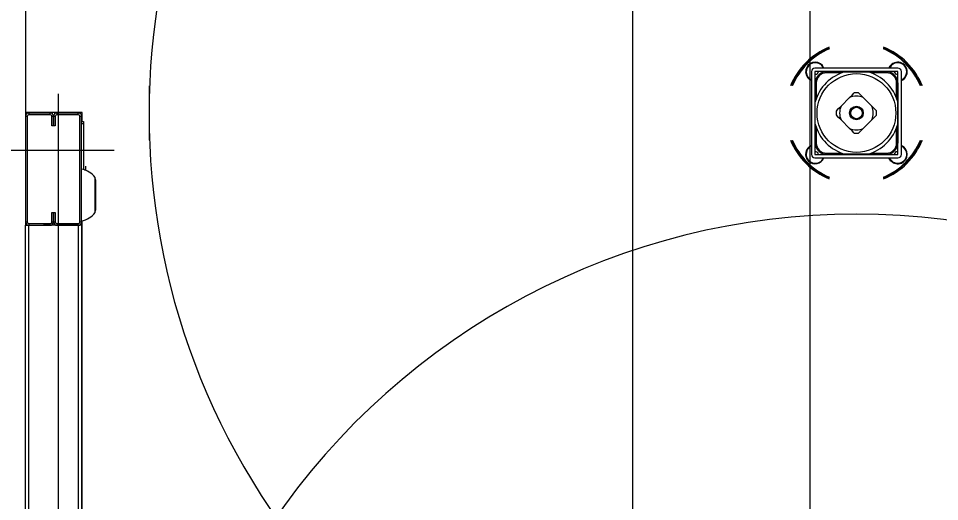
# Model space of a CAD drawing. Extents: x -264222 to -263592, y -1242345 to -1242048.
# Drawn here: x -263909.563 to -263908.783, y -1242122.369 to -1242121.96 of the extents above; entities that cross this region are included whole.
import ezdxf

# ---------------------------------------------------------------- set-up
doc = ezdxf.new("R2010")
doc.units = 0
doc.layers.add('KFA_2D_SITUACIA_DSP', color=7, linetype='Continuous')

msp = doc.modelspace()

# ---------------------------------------------------------------- linework, layer by layer
at = {"layer": 'KFA_2D_SITUACIA_DSP'}
for p, q in [((-263908.89279, -1242125.43224), (-263908.89279, -1242101.76908)), ((-263909.55658, -1242121.52527), (-263909.55658, -1242122.03943)), ((-263908.89158, -1242122.00475), (-263908.89158, -1242122.07505)), ((-263908.81843, -1242122.0019), (-263908.88873, -1242122.0019)), ((-263908.81843, -1242122.00475), (-263908.88873, -1242122.00475)), ((-263908.88873, -1242122.00475), (-263908.88873, -1242122.07505)), ((-263908.88711, -1242122.00733), (-263908.88873, -1242122.00735)), ((-263908.88577, -1242122.00493), (-263908.88711, -1242122.00733)), ((-263908.88588, -1242122.00475), (-263908.88577, -1242122.00493)), ((-263908.88091, -1242122.00513), (-263908.88092, -1242122.00475)), ((-263908.88092, -1242122.00519), (-263908.88091, -1242122.00513)), ((-263908.88044, -1242122.00475), (-263908.88044, -1242122.0051)), ((-263908.87899, -1242122.00499), (-263908.86312, -1242122.00499)), ((-263908.87899, -1242122.00499), (-263908.87899, -1242122.00594)), ((-263908.86596, -1242122.00594), (-263908.87899, -1242122.00594)), ((-263908.86295, -1242122.00499), (-263908.86044, -1242122.00499)), ((-263908.86044, -1242122.00499), (-263908.85525, -1242122.00499)), ((-263908.85525, -1242122.00499), (-263908.84992, -1242122.00499)), ((-263908.84992, -1242122.00499), (-263908.84421, -1242122.00499)), ((-263908.84405, -1242122.00499), (-263908.82817, -1242122.00499)), ((-263908.82817, -1242122.00594), (-263908.8412, -1242122.00594)), ((-263908.82817, -1242122.00499), (-263908.82817, -1242122.00594)), ((-263908.82672, -1242122.0051), (-263908.82672, -1242122.00475)), ((-263908.82625, -1242122.00475), (-263908.82625, -1242122.00519)), ((-263908.82138, -1242122.00524), (-263908.82116, -1242122.00475)), ((-263908.81978, -1242122.00747), (-263908.82138, -1242122.00524)), ((-263908.81843, -1242122.00734), (-263908.81978, -1242122.00747)), ((-263908.81843, -1242122.07505), (-263908.81843, -1242122.00475)), ((-263908.81558, -1242122.07505), (-263908.81558, -1242122.00475)), ((-263908.89291, -1242122.01174), (-263908.89422, -1242122.01068)), ((-263908.89158, -1242122.01244), (-263908.89291, -1242122.01174)), ((-263908.88873, -1242122.01257), (-263908.8883, -1242122.01257)), ((-263908.88838, -1242122.01304), (-263908.88873, -1242122.01304)), ((-263908.88849, -1242122.01449), (-263908.88754, -1242122.01449)), ((-263908.88849, -1242122.03037), (-263908.88849, -1242122.01449)), ((-263908.88754, -1242122.01449), (-263908.88754, -1242122.02752)), ((-263908.81962, -1242122.02752), (-263908.81962, -1242122.01449)), ((-263908.81867, -1242122.01449), (-263908.81962, -1242122.01449)), ((-263908.81887, -1242122.01257), (-263908.81843, -1242122.01257)), ((-263908.81843, -1242122.01304), (-263908.81878, -1242122.01304)), ((-263908.81867, -1242122.01449), (-263908.81867, -1242122.03037)), ((-263909.45208, -1242122.01696), (-263909.45208, -1242122.06284)), ((-263908.85734, -1242122.02485), (-263908.85539, -1242122.0229)), ((-263908.85178, -1242122.0229), (-263908.84985, -1242122.02482)), ((-263909.52903, -1242122.02375), (-263909.52903, -1242122.3869)), ((-263908.88849, -1242122.03624), (-263908.88849, -1242122.03053)), ((-263908.8666, -1242122.03411), (-263908.85937, -1242122.02688)), ((-263908.85937, -1242122.02688), (-263908.85734, -1242122.02485)), ((-263908.84985, -1242122.02482), (-263908.84779, -1242122.02688)), ((-263908.84779, -1242122.02688), (-263908.84056, -1242122.03411)), ((-263908.81867, -1242122.03053), (-263908.81867, -1242122.03624)), ((-263908.88849, -1242122.04157), (-263908.88849, -1242122.03624)), ((-263908.87059, -1242122.0381), (-263908.86866, -1242122.03617)), ((-263908.86866, -1242122.03617), (-263908.8666, -1242122.03411)), ((-263908.84056, -1242122.03411), (-263908.83853, -1242122.03615)), ((-263908.83853, -1242122.03615), (-263908.83658, -1242122.0381)), ((-263908.81867, -1242122.03624), (-263908.81867, -1242122.04146)), ((-263909.55658, -1242122.03943), (-263909.55658, -1242122.04275)), ((-263909.50861, -1242122.03943), (-263909.55658, -1242122.03943)), ((-263909.55516, -1242122.04275), (-263909.55658, -1242122.04275)), ((-263909.55658, -1242122.04275), (-263909.55658, -1242122.13205)), ((-263909.55516, -1242122.04275), (-263909.55516, -1242122.13205)), ((-263909.55373, -1242122.0399), (-263909.55373, -1242122.04132)), ((-263909.53568, -1242122.0399), (-263909.55373, -1242122.0399)), ((-263909.53568, -1242122.04132), (-263909.55373, -1242122.04132)), ((-263909.53568, -1242122.04132), (-263909.53568, -1242122.0399)), ((-263909.53283, -1242122.04275), (-263909.53426, -1242122.04275)), ((-263909.53426, -1242122.05082), (-263909.53426, -1242122.04275)), ((-263909.53141, -1242122.04275), (-263909.53283, -1242122.04275)), ((-263909.53283, -1242122.04275), (-263909.53283, -1242122.05082)), ((-263909.53283, -1242122.05082), (-263909.53283, -1242122.04275)), ((-263909.53141, -1242122.04275), (-263909.53141, -1242122.05082)), ((-263909.52998, -1242122.0399), (-263909.52998, -1242122.04132)), ((-263909.51193, -1242122.0399), (-263909.52998, -1242122.0399)), ((-263909.51193, -1242122.04132), (-263909.52998, -1242122.04132)), ((-263909.51193, -1242122.04132), (-263909.51193, -1242122.0399)), ((-263909.50908, -1242122.04275), (-263909.51051, -1242122.04275)), ((-263909.51051, -1242122.13205), (-263909.51051, -1242122.04275)), ((-263909.50908, -1242122.13205), (-263909.50908, -1242122.04275)), ((-263909.50908, -1242122.04702), (-263909.50766, -1242122.04702)), ((-263909.50861, -1242122.04702), (-263909.50861, -1242122.03943)), ((-263909.50766, -1242122.04702), (-263909.50766, -1242122.04892)), ((-263908.88849, -1242122.04676), (-263908.88849, -1242122.04157)), ((-263908.88849, -1242122.04927), (-263908.88849, -1242122.04676)), ((-263908.86864, -1242122.04366), (-263908.87059, -1242122.04171)), ((-263908.8666, -1242122.04569), (-263908.86864, -1242122.04366)), ((-263908.85937, -1242122.05292), (-263908.8666, -1242122.04569)), ((-263908.84056, -1242122.04569), (-263908.84779, -1242122.05292)), ((-263908.8385, -1242122.04363), (-263908.84056, -1242122.04569)), ((-263908.83658, -1242122.04171), (-263908.8385, -1242122.04363)), ((-263908.81867, -1242122.04146), (-263908.81867, -1242122.04676)), ((-263908.81867, -1242122.04676), (-263908.81867, -1242122.04927)), ((-263909.53283, -1242122.05082), (-263909.53426, -1242122.05082)), ((-263909.53141, -1242122.05082), (-263909.53283, -1242122.05082)), ((-263909.50908, -1242122.04892), (-263909.50766, -1242122.04892)), ((-263909.50766, -1242122.04892), (-263909.50766, -1242122.08773)), ((-263908.88849, -1242122.06531), (-263908.88849, -1242122.04944)), ((-263908.88754, -1242122.05228), (-263908.88754, -1242122.06531)), ((-263908.85731, -1242122.05498), (-263908.85937, -1242122.05292)), ((-263908.84779, -1242122.05292), (-263908.84983, -1242122.05496)), ((-263908.81962, -1242122.06531), (-263908.81962, -1242122.05228)), ((-263908.81867, -1242122.04944), (-263908.81867, -1242122.06531)), ((-263908.85539, -1242122.05691), (-263908.85731, -1242122.05498)), ((-263908.84983, -1242122.05496), (-263908.85178, -1242122.05691)), ((-263908.88873, -1242122.06676), (-263908.88838, -1242122.06676)), ((-263908.88843, -1242122.06723), (-263908.88873, -1242122.06724)), ((-263908.88754, -1242122.06531), (-263908.88849, -1242122.06531)), ((-263908.8883, -1242122.06724), (-263908.88843, -1242122.06723)), ((-263908.81962, -1242122.06531), (-263908.81867, -1242122.06531)), ((-263908.81843, -1242122.06724), (-263908.81887, -1242122.06724)), ((-263908.81878, -1242122.06676), (-263908.81843, -1242122.06676)), ((-263908.81459, -1242122.06841), (-263908.81558, -1242122.06788)), ((-263909.57653, -1242122.07125), (-263909.48153, -1242122.07125)), ((-263908.88873, -1242122.07222), (-263908.8864, -1242122.07308)), ((-263908.88873, -1242122.07505), (-263908.81843, -1242122.07505)), ((-263908.88873, -1242122.0779), (-263908.81843, -1242122.0779)), ((-263908.8864, -1242122.07308), (-263908.88607, -1242122.07505)), ((-263908.88092, -1242122.07505), (-263908.88092, -1242122.07462)), ((-263908.88044, -1242122.0747), (-263908.88044, -1242122.07505)), ((-263908.87899, -1242122.07386), (-263908.86596, -1242122.07386)), ((-263908.87899, -1242122.07386), (-263908.87899, -1242122.07481)), ((-263908.86312, -1242122.07481), (-263908.87899, -1242122.07481)), ((-263908.86044, -1242122.07481), (-263908.86295, -1242122.07481)), ((-263908.85514, -1242122.07481), (-263908.86044, -1242122.07481)), ((-263908.84992, -1242122.07481), (-263908.85514, -1242122.07481)), ((-263908.84421, -1242122.07481), (-263908.84992, -1242122.07481)), ((-263908.82817, -1242122.07481), (-263908.84405, -1242122.07481)), ((-263908.8412, -1242122.07386), (-263908.82817, -1242122.07386)), ((-263908.82817, -1242122.07386), (-263908.82817, -1242122.07481)), ((-263908.82672, -1242122.07505), (-263908.82672, -1242122.0747)), ((-263908.82625, -1242122.07462), (-263908.82625, -1242122.07505)), ((-263908.82542, -1242122.07923), (-263908.82612, -1242122.0779)), ((-263908.82139, -1242122.07472), (-263908.81992, -1242122.0724)), ((-263908.82122, -1242122.07505), (-263908.82139, -1242122.07472)), ((-263908.81992, -1242122.0724), (-263908.81843, -1242122.07246)), ((-263909.50756, -1242122.08479), (-263909.50756, -1242122.08775)), ((-263909.50576, -1242122.08487), (-263909.50576, -1242122.08801)), ((-263908.82436, -1242122.08054), (-263908.82542, -1242122.07923)), ((-263909.50661, -1242122.08802), (-263909.50616, -1242122.08801)), ((-263909.50616, -1242122.08801), (-263909.50576, -1242122.08801)), ((-263909.50576, -1242122.08835), (-263909.50576, -1242122.08801)), ((-263909.49768, -1242122.12416), (-263909.49768, -1242122.09433)), ((-263909.4975, -1242122.09582), (-263909.49768, -1242122.09549)), ((-263909.49737, -1242122.09646), (-263909.4975, -1242122.09582)), ((-263909.49737, -1242122.09646), (-263909.49737, -1242122.12204)), ((-263909.53426, -1242122.13205), (-263909.53426, -1242122.12397)), ((-263909.53426, -1242122.12397), (-263909.53283, -1242122.12397)), ((-263909.53283, -1242122.12397), (-263909.53283, -1242122.13205)), ((-263909.53283, -1242122.12397), (-263909.53141, -1242122.12397)), ((-263909.53283, -1242122.13205), (-263909.53283, -1242122.12397)), ((-263909.53141, -1242122.12397), (-263909.53141, -1242122.13205)), ((-263909.49768, -1242122.12301), (-263909.4975, -1242122.12268)), ((-263909.4975, -1242122.12268), (-263909.49737, -1242122.12204)), ((-263909.55658, -1242122.13205), (-263909.55516, -1242122.13205)), ((-263909.55658, -1242122.13205), (-263909.55658, -1242122.1349)), ((-263909.53426, -1242122.13205), (-263909.53283, -1242122.13205)), ((-263909.53283, -1242122.13205), (-263909.53141, -1242122.13205)), ((-263909.51051, -1242122.13205), (-263909.50908, -1242122.13205)), ((-263909.50861, -1242122.3869), (-263909.50861, -1242122.131)), ((-263909.55658, -1242122.3869), (-263909.55658, -1242122.1349)), ((-263909.55658, -1242122.1349), (-263909.55373, -1242122.1349)), ((-263909.55373, -1242122.13347), (-263909.55373, -1242122.1349)), ((-263909.55373, -1242122.13347), (-263909.53568, -1242122.13347)), ((-263909.55373, -1242122.3869), (-263909.55373, -1242122.1349)), ((-263909.55373, -1242122.1349), (-263909.54708, -1242122.1349)), ((-263909.55373, -1242122.1349), (-263909.53568, -1242122.1349)), ((-263909.51193, -1242122.1349), (-263909.54138, -1242122.1349)), ((-263909.53568, -1242122.1349), (-263909.53568, -1242122.13347)), ((-263909.52998, -1242122.13347), (-263909.51193, -1242122.13347)), ((-263909.52998, -1242122.1349), (-263909.51193, -1242122.1349)), ((-263909.51193, -1242122.1349), (-263909.51193, -1242122.13347)), ((-263909.51193, -1242122.1349), (-263909.51193, -1242122.3869)), ((-263909.50908, -1242122.1349), (-263909.51193, -1242122.1349)), ((-263909.50908, -1242122.1349), (-263909.50908, -1242122.3869))]:
    msp.add_line(p, q, dxfattribs=at)
msp.add_lwpolyline([(-263794.89279, -1242227.38224), (-263808.96779, -1242241.45724), (-263894.96779, -1242241.45724), (-263909.04279, -1242227.38224), (-263909.04279, -1242196.33267), (-263914.14284, -1242196.33267), (-263914.14284, -1242132.43267), (-263909.04279, -1242132.43267), (-263909.04279, -1242101.38223), (-263894.96779, -1242087.30724), (-263808.96779, -1242087.30724), (-263794.89279, -1242101.38223), (-263794.89279, -1242227.38224)], dxfattribs=at)
for radius in [0.0333, 0.0058, 0.00485]:
    msp.add_circle((-263908.85358, -1242122.0399), radius, dxfattribs=at)
for centre, radius, start, end in [((-263908.85358, -1242122.0399), 0.5985, 324.56502, 215.43498), ((-263908.85358, -1242122.0399), 0.06033, 112.3532, 157.64681), ((-263908.85358, -1242122.0399), 0.06033, 22.35319, 67.6468), ((-263908.85358, -1242122.0399), 0.05938, 112.73068, 157.26933), ((-263908.85358, -1242122.0399), 0.0589, 112.9244, 157.07559), ((-263908.85358, -1242122.0399), 0.05938, 22.73067, 67.26932), ((-263908.85358, -1242122.0399), 0.0589, 22.92441, 67.0756), ((-263908.88851, -1242122.00497), 0.00807, 22.33694, 224.99999), ((-263908.88851, -1242122.00497), 0.0076, 60.85024, 246.18367), ((-263908.88851, -1242122.00497), 0.0076, 23.81631, 60.85024), ((-263908.81865, -1242122.00497), 0.00807, 292.33694, 157.66306), ((-263908.81865, -1242122.00497), 0.0076, 125.64554, 156.18369), ((-263908.81865, -1242122.00497), 0.0076, 293.81633, 125.64554), ((-263908.88873, -1242122.00475), 0.00285, 90, 180), ((-263908.85358, -1242122.0399), 0.03615, 105.02021, 164.97977), ((-263908.87899, -1242122.01449), 0.0095, 90, 180), ((-263908.87899, -1242122.01449), 0.00855, 90, 180), ((-263908.85358, -1242122.0399), 0.03615, 15.02023, 74.97979), ((-263908.82817, -1242122.01449), 0.0095, 0, 90), ((-263908.82817, -1242122.01449), 0.00855, 0, 90), ((-263908.81843, -1242122.00475), 0.00285, 0, 90), ((-263908.85358, -1242122.0399), 0.0171, 83.94245, 96.05755), ((-263908.85358, -1242122.0399), 0.01425, 66.03947, 113.96053), ((-263908.85358, -1242122.0399), 0.0171, 173.94245, 186.05755), ((-263908.85358, -1242122.0399), 0.01425, 156.03949, 203.96051), ((-263908.85358, -1242122.0399), 0.01425, 336.03949, 23.96051), ((-263908.85358, -1242122.0399), 0.0171, 353.94245, 6.05755), ((-263909.55373, -1242122.04275), 0.00285, 90, 180), ((-263909.55373, -1242122.04275), 0.00143, 90, 180), ((-263909.53568, -1242122.04275), 0.00285, 0, 90), ((-263909.53568, -1242122.04275), 0.00143, 0, 90), ((-263909.52998, -1242122.04275), 0.00285, 90, 180), ((-263909.52998, -1242122.04275), 0.00143, 90, 180), ((-263909.51193, -1242122.04275), 0.00285, 0, 90), ((-263909.51193, -1242122.04275), 0.00143, 0, 90), ((-263908.85358, -1242122.0399), 0.03615, 195.02023, 254.97979), ((-263908.85358, -1242122.0399), 0.01425, 246.03947, 293.96053), ((-263908.85358, -1242122.0399), 0.03615, 285.02021, 344.97977), ((-263908.85358, -1242122.0399), 0.0171, 263.94245, 276.05755), ((-263908.85358, -1242122.0399), 0.06033, 202.35319, 247.6468), ((-263908.85358, -1242122.0399), 0.05938, 202.73067, 224.99999), ((-263908.85358, -1242122.0399), 0.0589, 202.92441, 224.99999), ((-263908.88851, -1242122.07483), 0.00807, 112.33694, 224.99999), ((-263908.88851, -1242122.07483), 0.0076, 113.81633, 336.18369), ((-263908.87899, -1242122.06531), 0.0095, 180, 270), ((-263908.87899, -1242122.06531), 0.00855, 180, 270), ((-263908.85358, -1242122.0399), 0.06033, 292.3532, 337.64681), ((-263908.85358, -1242122.0399), 0.0589, 292.9244, 337.07559), ((-263908.85358, -1242122.0399), 0.05938, 292.73068, 337.26933), ((-263908.82817, -1242122.06531), 0.00855, 270, 0), ((-263908.82817, -1242122.06531), 0.0095, 270, 0), ((-263908.81865, -1242122.07483), 0.0076, 203.81631, 57.68075), ((-263908.81865, -1242122.07483), 0.00807, 224.99999, 67.66306), ((-263908.88851, -1242122.07483), 0.00807, 224.99999, 337.66306), ((-263908.88873, -1242122.07505), 0.00285, 180, 270), ((-263908.81843, -1242122.07505), 0.00285, 270, 0), ((-263909.50756, -1242122.08488), 0.000095, 90, 180), ((-263908.85358, -1242122.0399), 0.05938, 224.99999, 247.26932), ((-263908.85358, -1242122.0399), 0.0589, 224.99999, 247.0756), ((-263909.51263, -1242122.10607), 0.019, 38.12879, 79.24413), ((-263909.51263, -1242122.11243), 0.019, 280.75587, 321.87121), ((-263909.55373, -1242122.13205), 0.00285, 180, 270), ((-263909.55373, -1242122.13205), 0.00143, 180, 270), ((-263909.53568, -1242122.13205), 0.00143, 270, 0), ((-263909.53568, -1242122.13205), 0.00285, 270, 0), ((-263909.52998, -1242122.13205), 0.00285, 180, 270), ((-263909.52998, -1242122.13205), 0.00143, 180, 270), ((-263909.51193, -1242122.13205), 0.00143, 270, 0), ((-263909.51193, -1242122.13205), 0.00285, 270, 0), ((-263908.85358, -1242122.7239), 0.5985, 34.26896, 145.73104)]:
    msp.add_arc(centre, radius, start, end, dxfattribs=at)

doc.saveas('drawing.dxf')
